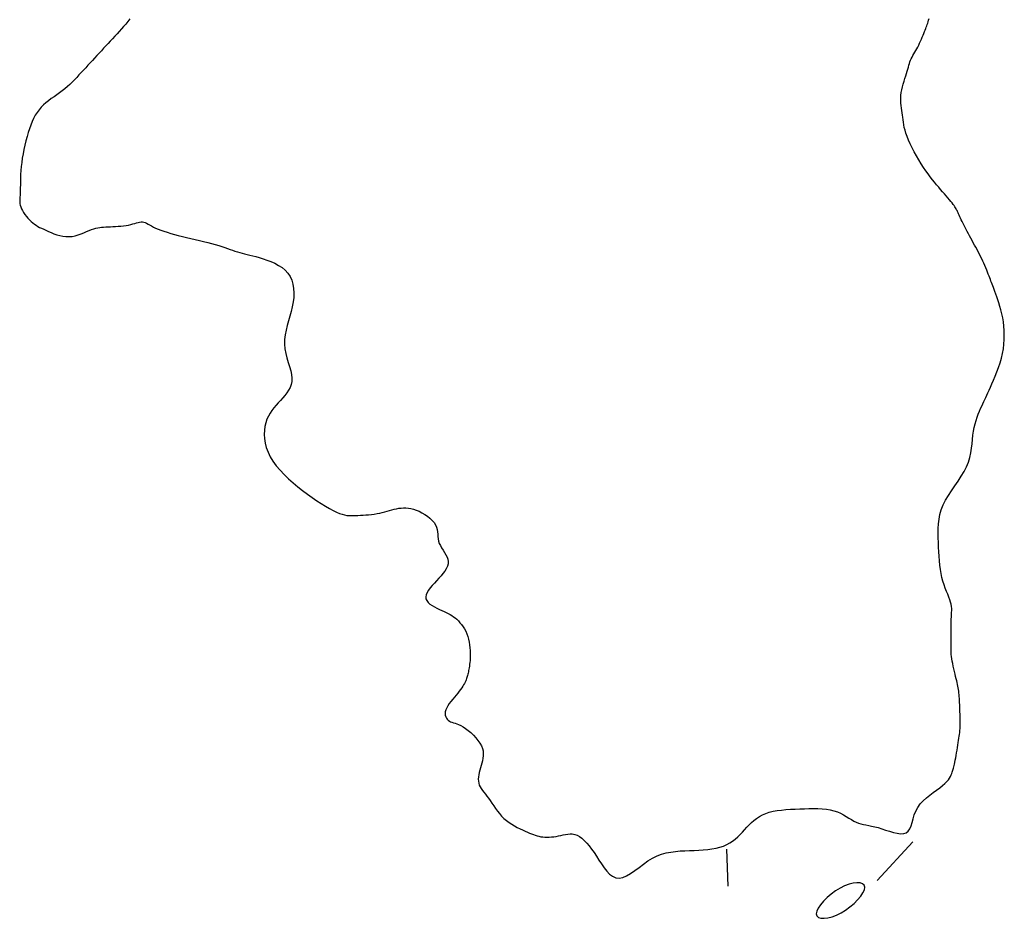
# Model space of a CAD drawing. Header units: millimetres. Extents: x 32690613 to 32693367, y 5343692 to 5344708.
# Tile 909 of 1009: x 32693094 to 32693120, y 5344449 to 5344473. Entities that reach past the tile are written whole.
import ezdxf

# ---------------------------------------------------------------- set-up
doc = ezdxf.new("R2010")
doc.units = ezdxf.units.MM
doc.header["$LTSCALE"] = 20
doc.layers.add('02-DGM_HL_491.50', color=72, linetype='Continuous')

msp = doc.modelspace()

# ---------------------------------------------------------------- linework, layer by layer
at = {"layer": '02-DGM_HL_491.50', "elevation": 491.5, "flags": 128}
for points in [[(32693096.969, 5344473.424), (32693096.914, 5344473.354), (32693096.857, 5344473.286), (32693096.799, 5344473.219), (32693096.74, 5344473.153), (32693096.681, 5344473.088), (32693096.621, 5344473.023), (32693096.561, 5344472.958), (32693096.501, 5344472.893), (32693096.441, 5344472.828), (32693096.381, 5344472.763), (32693096.321, 5344472.698), (32693096.261, 5344472.634), (32693096.201, 5344472.569), (32693096.141, 5344472.504), (32693096.081, 5344472.439), (32693096.021, 5344472.374), (32693095.961, 5344472.309), (32693095.901, 5344472.244), (32693095.84, 5344472.179), (32693095.78, 5344472.114), (32693095.72, 5344472.05), (32693095.66, 5344471.985), (32693095.6, 5344471.92), (32693095.54, 5344471.855), (32693095.479, 5344471.791), (32693095.417, 5344471.728), (32693095.353, 5344471.667), (32693095.288, 5344471.607), (32693095.221, 5344471.548), (32693095.152, 5344471.492), (32693095.08, 5344471.438), (32693095.006, 5344471.386), (32693094.931, 5344471.335), (32693094.857, 5344471.283), (32693094.785, 5344471.229), (32693094.714, 5344471.174), (32693094.647, 5344471.116), (32693094.585, 5344471.053), (32693094.528, 5344470.986), (32693094.475, 5344470.913), (32693094.427, 5344470.836), (32693094.383, 5344470.753), (32693094.342, 5344470.666), (32693094.305, 5344470.573), (32693094.269, 5344470.475), (32693094.236, 5344470.372), (32693094.205, 5344470.264), (32693094.175, 5344470.152), (32693094.147, 5344470.038), (32693094.122, 5344469.921), (32693094.099, 5344469.804), (32693094.079, 5344469.688), (32693094.063, 5344469.573), (32693094.049, 5344469.461), (32693094.04, 5344469.354), (32693094.033, 5344469.25), (32693094.029, 5344469.152), (32693094.027, 5344469.059), (32693094.026, 5344468.972), (32693094.025, 5344468.892), (32693094.024, 5344468.818), (32693094.022, 5344468.752), (32693094.018, 5344468.693), (32693094.014, 5344468.64), (32693094.011, 5344468.592), (32693094.009, 5344468.548), (32693094.009, 5344468.505), (32693094.013, 5344468.464), (32693094.022, 5344468.421), (32693094.036, 5344468.377), (32693094.057, 5344468.329), (32693094.083, 5344468.279), (32693094.115, 5344468.227), (32693094.15, 5344468.174), (32693094.189, 5344468.123), (32693094.23, 5344468.074), (32693094.272, 5344468.027), (32693094.316, 5344467.985), (32693094.359, 5344467.947), (32693094.403, 5344467.914), (32693094.448, 5344467.884), (32693094.494, 5344467.856), (32693094.544, 5344467.83), (32693094.596, 5344467.804), (32693094.653, 5344467.778), (32693094.714, 5344467.75), (32693094.78, 5344467.72), (32693094.851, 5344467.69), (32693094.926, 5344467.66), (32693095.003, 5344467.633), (32693095.084, 5344467.609), (32693095.166, 5344467.592), (32693095.249, 5344467.581), (32693095.332, 5344467.58), (32693095.415, 5344467.588), (32693095.497, 5344467.604), (32693095.578, 5344467.627), (32693095.656, 5344467.655), (32693095.731, 5344467.685), (32693095.804, 5344467.715), (32693095.872, 5344467.744), (32693095.936, 5344467.77), (32693095.996, 5344467.791), (32693096.051, 5344467.807), (32693096.104, 5344467.819), (32693096.156, 5344467.827), (32693096.209, 5344467.833), (32693096.262, 5344467.837), (32693096.318, 5344467.84), (32693096.378, 5344467.843), (32693096.443, 5344467.845), (32693096.512, 5344467.848), (32693096.583, 5344467.852), (32693096.656, 5344467.857), (32693096.728, 5344467.863), (32693096.799, 5344467.871), (32693096.868, 5344467.881), (32693096.932, 5344467.892), (32693096.992, 5344467.906), (32693097.046, 5344467.921), (32693097.097, 5344467.937), (32693097.144, 5344467.951), (32693097.187, 5344467.963), (32693097.228, 5344467.972), (32693097.267, 5344467.977), (32693097.304, 5344467.976), (32693097.341, 5344467.969), (32693097.377, 5344467.957), (32693097.414, 5344467.939), (32693097.454, 5344467.918), (32693097.497, 5344467.893), (32693097.545, 5344467.866), (32693097.598, 5344467.838), (32693097.658, 5344467.809), (32693097.726, 5344467.781), (32693097.801, 5344467.752), (32693097.882, 5344467.724), (32693097.97, 5344467.697), (32693098.064, 5344467.669), (32693098.163, 5344467.642), (32693098.267, 5344467.614), (32693098.376, 5344467.587), (32693098.488, 5344467.56), (32693098.603, 5344467.534), (32693098.718, 5344467.507), (32693098.834, 5344467.48), (32693098.947, 5344467.453), (32693099.057, 5344467.426), (32693099.161, 5344467.399), (32693099.26, 5344467.372), (32693099.351, 5344467.344), (32693099.435, 5344467.316), (32693099.514, 5344467.289), (32693099.587, 5344467.262), (32693099.657, 5344467.237), (32693099.724, 5344467.213), (32693099.788, 5344467.19), (32693099.852, 5344467.17), (32693099.915, 5344467.151), (32693099.979, 5344467.134), (32693100.046, 5344467.118), (32693100.115, 5344467.102), (32693100.188, 5344467.084), (32693100.266, 5344467.065), (32693100.35, 5344467.043), (32693100.441, 5344467.018), (32693100.54, 5344466.988), (32693100.643, 5344466.953), (32693100.749, 5344466.912), (32693100.854, 5344466.865), (32693100.955, 5344466.81), (32693101.05, 5344466.748), (32693101.135, 5344466.677), (32693101.208, 5344466.597), (32693101.267, 5344466.507), (32693101.311, 5344466.409), (32693101.342, 5344466.303), (32693101.36, 5344466.19), (32693101.366, 5344466.073), (32693101.363, 5344465.951), (32693101.349, 5344465.827), (32693101.327, 5344465.701), (32693101.297, 5344465.575), (32693101.262, 5344465.448), (32693101.226, 5344465.322), (32693101.19, 5344465.195), (32693101.158, 5344465.069), (32693101.134, 5344464.943), (32693101.118, 5344464.817), (32693101.116, 5344464.692), (32693101.128, 5344464.568), (32693101.152, 5344464.445), (32693101.183, 5344464.324), (32693101.218, 5344464.206), (32693101.253, 5344464.092), (32693101.284, 5344463.983), (32693101.307, 5344463.88), (32693101.318, 5344463.783), (32693101.314, 5344463.692), (32693101.296, 5344463.608), (32693101.267, 5344463.53), (32693101.227, 5344463.456), (32693101.179, 5344463.385), (32693101.125, 5344463.318), (32693101.068, 5344463.252), (32693101.008, 5344463.187), (32693100.948, 5344463.122), (32693100.889, 5344463.056), (32693100.833, 5344462.988), (32693100.779, 5344462.917), (32693100.729, 5344462.843), (32693100.684, 5344462.764), (32693100.646, 5344462.679), (32693100.614, 5344462.588), (32693100.591, 5344462.489), (32693100.577, 5344462.384), (32693100.572, 5344462.274), (32693100.579, 5344462.159), (32693100.598, 5344462.04), (32693100.629, 5344461.92), (32693100.674, 5344461.797), (32693100.734, 5344461.675), (32693100.808, 5344461.553), (32693100.897, 5344461.432), (32693100.997, 5344461.313), (32693101.107, 5344461.196), (32693101.224, 5344461.082), (32693101.347, 5344460.972), (32693101.474, 5344460.865), (32693101.603, 5344460.764), (32693101.732, 5344460.667), (32693101.859, 5344460.576), (32693101.983, 5344460.492), (32693102.103, 5344460.415), (32693102.218, 5344460.345), (32693102.325, 5344460.284), (32693102.425, 5344460.231), (32693102.515, 5344460.188), (32693102.595, 5344460.154), (32693102.666, 5344460.129), (32693102.73, 5344460.112), (32693102.79, 5344460.101), (32693102.846, 5344460.095), (32693102.902, 5344460.093), (32693102.959, 5344460.094), (32693103.019, 5344460.096), (32693103.084, 5344460.099), (32693103.153, 5344460.102), (32693103.225, 5344460.106), (32693103.3, 5344460.111), (32693103.376, 5344460.117), (32693103.452, 5344460.125), (32693103.527, 5344460.135), (32693103.601, 5344460.147), (32693103.672, 5344460.161), (32693103.741, 5344460.177), (32693103.808, 5344460.195), (32693103.873, 5344460.213), (32693103.937, 5344460.231), (32693104, 5344460.248), (32693104.062, 5344460.264), (32693104.124, 5344460.278), (32693104.186, 5344460.29), (32693104.249, 5344460.298), (32693104.312, 5344460.302), (32693104.377, 5344460.302), (32693104.443, 5344460.297), (32693104.511, 5344460.286), (32693104.581, 5344460.268), (32693104.653, 5344460.243), (32693104.729, 5344460.211), (32693104.805, 5344460.172), (32693104.88, 5344460.128), (32693104.952, 5344460.078), (32693105.019, 5344460.024), (32693105.079, 5344459.967), (32693105.13, 5344459.907), (32693105.169, 5344459.847), (32693105.197, 5344459.785), (32693105.215, 5344459.723), (32693105.225, 5344459.661), (32693105.231, 5344459.599), (32693105.236, 5344459.536), (32693105.243, 5344459.474), (32693105.254, 5344459.412), (32693105.272, 5344459.35), (32693105.3, 5344459.289), (32693105.335, 5344459.228), (32693105.374, 5344459.167), (32693105.414, 5344459.106), (32693105.451, 5344459.044), (32693105.482, 5344458.983), (32693105.504, 5344458.921), (32693105.514, 5344458.859), (32693105.509, 5344458.797), (32693105.49, 5344458.733), (32693105.46, 5344458.67), (32693105.419, 5344458.605), (32693105.371, 5344458.541), (32693105.318, 5344458.476), (32693105.26, 5344458.412), (32693105.2, 5344458.347), (32693105.141, 5344458.282), (32693105.083, 5344458.217), (32693105.03, 5344458.154), (32693104.984, 5344458.092), (32693104.947, 5344458.031), (32693104.922, 5344457.972), (32693104.91, 5344457.916), (32693104.913, 5344457.863), (32693104.934, 5344457.813), (32693104.97, 5344457.766), (32693105.019, 5344457.722), (32693105.077, 5344457.682), (32693105.141, 5344457.644), (32693105.209, 5344457.609), (32693105.277, 5344457.576), (32693105.343, 5344457.546), (32693105.404, 5344457.518), (32693105.46, 5344457.492), (32693105.513, 5344457.466), (32693105.562, 5344457.44), (32693105.609, 5344457.412), (32693105.654, 5344457.382), (32693105.698, 5344457.349), (32693105.741, 5344457.311), (32693105.784, 5344457.269), (32693105.827, 5344457.221), (32693105.869, 5344457.169), (32693105.909, 5344457.113), (32693105.946, 5344457.053), (32693105.98, 5344456.989), (32693106.011, 5344456.921), (32693106.037, 5344456.85), (32693106.058, 5344456.777), (32693106.075, 5344456.702), (32693106.087, 5344456.626), (32693106.096, 5344456.55), (32693106.101, 5344456.476), (32693106.103, 5344456.403), (32693106.103, 5344456.334), (32693106.101, 5344456.269), (32693106.098, 5344456.209), (32693106.093, 5344456.154), (32693106.087, 5344456.103), (32693106.081, 5344456.056), (32693106.074, 5344456.012), (32693106.066, 5344455.972), (32693106.059, 5344455.935), (32693106.052, 5344455.9), (32693106.045, 5344455.868), (32693106.038, 5344455.837), (32693106.031, 5344455.807), (32693106.024, 5344455.778), (32693106.015, 5344455.749), (32693106.005, 5344455.719), (32693105.994, 5344455.69), (32693105.981, 5344455.658), (32693105.965, 5344455.626), (32693105.947, 5344455.591), (32693105.926, 5344455.555), (32693105.902, 5344455.516), (32693105.874, 5344455.474), (32693105.843, 5344455.43), (32693105.808, 5344455.383), (32693105.768, 5344455.333), (32693105.725, 5344455.28), (32693105.678, 5344455.224), (32693105.631, 5344455.167), (32693105.585, 5344455.109), (32693105.541, 5344455.05), (32693105.502, 5344454.992), (32693105.47, 5344454.936), (32693105.447, 5344454.881), (32693105.433, 5344454.83), (32693105.428, 5344454.782), (32693105.432, 5344454.738), (32693105.444, 5344454.697), (32693105.461, 5344454.661), (32693105.484, 5344454.629), (32693105.511, 5344454.602), (32693105.542, 5344454.579), (32693105.575, 5344454.562), (32693105.611, 5344454.548), (32693105.651, 5344454.536), (32693105.694, 5344454.523), (32693105.741, 5344454.507), (32693105.792, 5344454.487), (32693105.848, 5344454.461), (32693105.909, 5344454.427), (32693105.976, 5344454.383), (32693106.046, 5344454.33), (32693106.116, 5344454.27), (32693106.186, 5344454.205), (32693106.251, 5344454.135), (32693106.311, 5344454.063), (32693106.362, 5344453.99), (32693106.402, 5344453.918), (32693106.43, 5344453.847), (32693106.446, 5344453.779), (32693106.452, 5344453.711), (32693106.451, 5344453.645), (32693106.442, 5344453.581), (32693106.429, 5344453.516), (32693106.413, 5344453.453), (32693106.395, 5344453.39), (32693106.376, 5344453.326), (32693106.359, 5344453.263), (32693106.344, 5344453.201), (32693106.331, 5344453.14), (32693106.323, 5344453.081), (32693106.319, 5344453.023), (32693106.321, 5344452.967), (32693106.33, 5344452.914), (32693106.346, 5344452.864), (32693106.369, 5344452.816), (32693106.398, 5344452.768), (32693106.431, 5344452.72), (32693106.469, 5344452.671), (32693106.509, 5344452.62), (32693106.552, 5344452.566), (32693106.596, 5344452.508), (32693106.64, 5344452.445), (32693106.685, 5344452.378), (32693106.732, 5344452.308), (32693106.78, 5344452.237), (32693106.831, 5344452.166), (32693106.886, 5344452.097), (32693106.944, 5344452.03), (32693107.006, 5344451.968), (32693107.073, 5344451.911), (32693107.144, 5344451.858), (32693107.218, 5344451.81), (32693107.292, 5344451.767), (32693107.366, 5344451.728), (32693107.439, 5344451.692), (32693107.509, 5344451.659), (32693107.575, 5344451.629), (32693107.637, 5344451.601), (32693107.693, 5344451.576), (32693107.747, 5344451.553), (32693107.798, 5344451.533), (32693107.848, 5344451.516), (32693107.897, 5344451.501), (32693107.947, 5344451.488), (32693107.998, 5344451.478), (32693108.052, 5344451.471), (32693108.108, 5344451.467), (32693108.165, 5344451.465), (32693108.225, 5344451.466), (32693108.285, 5344451.47), (32693108.346, 5344451.476), (32693108.408, 5344451.485), (32693108.47, 5344451.497), (32693108.532, 5344451.511), (32693108.594, 5344451.525), (32693108.656, 5344451.538), (32693108.718, 5344451.548), (32693108.781, 5344451.553), (32693108.843, 5344451.551), (32693108.906, 5344451.539), (32693108.97, 5344451.516), (32693109.034, 5344451.481), (32693109.098, 5344451.434), (32693109.163, 5344451.376), (32693109.228, 5344451.308), (32693109.294, 5344451.23), (32693109.36, 5344451.145), (32693109.426, 5344451.052), (32693109.492, 5344450.953), (32693109.559, 5344450.85), (32693109.627, 5344450.745), (32693109.696, 5344450.645), (32693109.768, 5344450.554), (32693109.844, 5344450.475), (32693109.924, 5344450.415), (32693110.008, 5344450.377), (32693110.099, 5344450.365), (32693110.196, 5344450.384), (32693110.298, 5344450.428), (32693110.406, 5344450.492), (32693110.518, 5344450.569), (32693110.634, 5344450.655), (32693110.753, 5344450.743), (32693110.873, 5344450.826), (32693110.995, 5344450.901), (32693111.118, 5344450.96), (32693111.241, 5344451.007), (32693111.365, 5344451.041), (32693111.489, 5344451.066), (32693111.614, 5344451.083), (32693111.738, 5344451.094), (32693111.863, 5344451.101), (32693111.988, 5344451.106), (32693112.113, 5344451.111), (32693112.236, 5344451.117), (32693112.358, 5344451.125), (32693112.477, 5344451.136), (32693112.591, 5344451.15), (32693112.701, 5344451.169), (32693112.804, 5344451.194), (32693112.901, 5344451.225), (32693112.989, 5344451.264), (32693113.071, 5344451.309), (32693113.146, 5344451.359), (32693113.217, 5344451.415), (32693113.283, 5344451.474), (32693113.346, 5344451.536), (32693113.407, 5344451.6), (32693113.467, 5344451.664), (32693113.528, 5344451.729), (32693113.589, 5344451.793), (32693113.652, 5344451.855), (32693113.718, 5344451.914), (32693113.789, 5344451.969), (32693113.864, 5344452.02), (32693113.945, 5344452.065), (32693114.034, 5344452.103), (32693114.13, 5344452.135), (32693114.234, 5344452.159), (32693114.343, 5344452.179), (32693114.458, 5344452.193), (32693114.577, 5344452.204), (32693114.698, 5344452.212), (32693114.822, 5344452.217), (32693114.947, 5344452.223), (32693115.071, 5344452.227), (32693115.195, 5344452.231), (32693115.317, 5344452.233), (32693115.436, 5344452.231), (32693115.552, 5344452.226), (32693115.662, 5344452.215), (32693115.767, 5344452.199), (32693115.866, 5344452.175), (32693115.957, 5344452.144), (32693116.042, 5344452.106), (32693116.121, 5344452.065), (32693116.195, 5344452.021), (32693116.265, 5344451.977), (32693116.333, 5344451.935), (32693116.398, 5344451.897), (32693116.462, 5344451.865), (32693116.526, 5344451.84), (32693116.59, 5344451.82), (32693116.656, 5344451.805), (32693116.725, 5344451.792), (32693116.798, 5344451.779), (32693116.876, 5344451.764), (32693116.96, 5344451.745), (32693117.051, 5344451.721), (32693117.15, 5344451.69), (32693117.253, 5344451.656), (32693117.359, 5344451.622), (32693117.463, 5344451.591), (32693117.563, 5344451.568), (32693117.656, 5344451.557), (32693117.738, 5344451.561), (32693117.807, 5344451.584), (32693117.861, 5344451.628), (32693117.902, 5344451.692), (32693117.935, 5344451.77), (32693117.963, 5344451.861), (32693117.991, 5344451.959), (32693118.023, 5344452.061), (32693118.063, 5344452.164), (32693118.114, 5344452.263), (32693118.18, 5344452.356), (32693118.259, 5344452.441), (32693118.346, 5344452.521), (32693118.438, 5344452.596), (32693118.531, 5344452.665), (32693118.622, 5344452.73), (32693118.707, 5344452.791), (32693118.782, 5344452.849), (32693118.845, 5344452.904), (32693118.896, 5344452.956), (32693118.937, 5344453.005), (32693118.969, 5344453.051), (32693118.994, 5344453.094), (32693119.013, 5344453.134), (32693119.028, 5344453.171), (32693119.04, 5344453.205), (32693119.051, 5344453.235), (32693119.061, 5344453.263), (32693119.07, 5344453.291), (32693119.078, 5344453.32), (32693119.087, 5344453.351), (32693119.095, 5344453.386), (32693119.104, 5344453.426), (32693119.114, 5344453.473), (32693119.124, 5344453.528), (32693119.135, 5344453.59), (32693119.146, 5344453.656), (32693119.158, 5344453.725), (32693119.17, 5344453.796), (32693119.181, 5344453.867), (32693119.192, 5344453.936), (32693119.203, 5344454.001), (32693119.212, 5344454.062), (32693119.221, 5344454.118), (32693119.229, 5344454.172), (32693119.236, 5344454.223), (32693119.242, 5344454.275), (32693119.246, 5344454.327), (32693119.25, 5344454.38), (32693119.252, 5344454.437), (32693119.254, 5344454.497), (32693119.254, 5344454.561), (32693119.253, 5344454.627), (32693119.252, 5344454.694), (32693119.25, 5344454.762), (32693119.248, 5344454.829), (32693119.246, 5344454.895), (32693119.243, 5344454.959), (32693119.241, 5344455.02), (32693119.238, 5344455.078), (32693119.236, 5344455.133), (32693119.233, 5344455.187), (32693119.23, 5344455.238), (32693119.226, 5344455.287), (32693119.221, 5344455.334), (32693119.216, 5344455.38), (32693119.209, 5344455.426), (32693119.202, 5344455.471), (32693119.193, 5344455.516), (32693119.183, 5344455.563), (32693119.173, 5344455.611), (32693119.161, 5344455.663), (32693119.148, 5344455.718), (32693119.133, 5344455.778), (32693119.118, 5344455.842), (32693119.102, 5344455.91), (32693119.085, 5344455.98), (32693119.069, 5344456.051), (32693119.054, 5344456.122), (32693119.041, 5344456.19), (32693119.029, 5344456.255), (32693119.021, 5344456.315), (32693119.015, 5344456.369), (32693119.011, 5344456.419), (32693119.01, 5344456.466), (32693119.01, 5344456.511), (32693119.011, 5344456.557), (32693119.013, 5344456.606), (32693119.015, 5344456.659), (32693119.016, 5344456.718), (32693119.016, 5344456.784), (32693119.016, 5344456.856), (32693119.015, 5344456.933), (32693119.014, 5344457.012), (32693119.013, 5344457.091), (32693119.012, 5344457.17), (32693119.013, 5344457.245), (32693119.015, 5344457.316), (32693119.018, 5344457.381), (32693119.022, 5344457.441), (32693119.025, 5344457.497), (32693119.027, 5344457.551), (32693119.026, 5344457.604), (32693119.021, 5344457.658), (32693119.012, 5344457.714), (32693118.997, 5344457.774), (32693118.976, 5344457.838), (32693118.949, 5344457.907), (32693118.919, 5344457.982), (32693118.887, 5344458.061), (32693118.853, 5344458.146), (32693118.821, 5344458.236), (32693118.79, 5344458.331), (32693118.763, 5344458.432), (32693118.74, 5344458.538), (32693118.722, 5344458.648), (32693118.708, 5344458.763), (32693118.697, 5344458.881), (32693118.688, 5344459.002), (32693118.681, 5344459.124), (32693118.675, 5344459.249), (32693118.67, 5344459.373), (32693118.666, 5344459.498), (32693118.663, 5344459.623), (32693118.665, 5344459.748), (32693118.672, 5344459.874), (32693118.687, 5344459.999), (32693118.711, 5344460.126), (32693118.748, 5344460.252), (32693118.798, 5344460.379), (32693118.863, 5344460.507), (32693118.939, 5344460.635), (32693119.023, 5344460.763), (32693119.111, 5344460.892), (32693119.2, 5344461.02), (32693119.284, 5344461.149), (32693119.36, 5344461.277), (32693119.425, 5344461.404), (32693119.475, 5344461.531), (32693119.512, 5344461.657), (32693119.539, 5344461.781), (32693119.558, 5344461.903), (32693119.572, 5344462.022), (32693119.584, 5344462.138), (32693119.596, 5344462.249), (32693119.61, 5344462.357), (32693119.629, 5344462.459), (32693119.653, 5344462.557), (32693119.68, 5344462.649), (32693119.71, 5344462.736), (32693119.741, 5344462.818), (32693119.773, 5344462.895), (32693119.804, 5344462.966), (32693119.834, 5344463.033), (32693119.862, 5344463.094), (32693119.888, 5344463.152), (32693119.914, 5344463.209), (32693119.939, 5344463.266), (32693119.967, 5344463.326), (32693119.996, 5344463.391), (32693120.028, 5344463.462), (32693120.064, 5344463.542), (32693120.105, 5344463.632), (32693120.148, 5344463.731), (32693120.194, 5344463.838), (32693120.239, 5344463.952), (32693120.283, 5344464.071), (32693120.324, 5344464.193), (32693120.36, 5344464.318), (32693120.39, 5344464.444), (32693120.413, 5344464.57), (32693120.428, 5344464.695), (32693120.437, 5344464.819), (32693120.439, 5344464.941), (32693120.435, 5344465.061), (32693120.426, 5344465.179), (32693120.413, 5344465.293), (32693120.395, 5344465.404), (32693120.373, 5344465.51), (32693120.348, 5344465.612), (32693120.322, 5344465.709), (32693120.294, 5344465.801), (32693120.266, 5344465.887), (32693120.238, 5344465.966), (32693120.211, 5344466.039), (32693120.187, 5344466.104), (32693120.165, 5344466.162), (32693120.145, 5344466.214), (32693120.127, 5344466.261), (32693120.111, 5344466.305), (32693120.095, 5344466.346), (32693120.08, 5344466.388), (32693120.064, 5344466.43), (32693120.047, 5344466.474), (32693120.029, 5344466.522), (32693120.009, 5344466.574), (32693119.988, 5344466.628), (32693119.966, 5344466.685), (32693119.942, 5344466.743), (32693119.917, 5344466.803), (32693119.89, 5344466.864), (32693119.863, 5344466.926), (32693119.833, 5344466.987), (32693119.803, 5344467.048), (32693119.772, 5344467.11), (32693119.74, 5344467.171), (32693119.707, 5344467.232), (32693119.674, 5344467.294), (32693119.641, 5344467.355), (32693119.607, 5344467.416), (32693119.573, 5344467.477), (32693119.54, 5344467.538), (32693119.507, 5344467.599), (32693119.475, 5344467.658), (32693119.443, 5344467.717), (32693119.413, 5344467.774), (32693119.384, 5344467.829), (32693119.357, 5344467.883), (32693119.331, 5344467.934), (32693119.307, 5344467.983), (32693119.284, 5344468.03), (32693119.264, 5344468.074), (32693119.245, 5344468.116), (32693119.227, 5344468.154), (32693119.211, 5344468.19), (32693119.197, 5344468.222), (32693119.184, 5344468.251), (32693119.171, 5344468.278), (32693119.159, 5344468.304), (32693119.145, 5344468.329), (32693119.13, 5344468.355), (32693119.112, 5344468.382), (32693119.092, 5344468.412), (32693119.067, 5344468.446), (32693119.037, 5344468.484), (32693119.003, 5344468.526), (32693118.965, 5344468.572), (32693118.924, 5344468.621), (32693118.879, 5344468.674), (32693118.832, 5344468.729), (32693118.782, 5344468.786), (32693118.73, 5344468.846), (32693118.677, 5344468.907), (32693118.623, 5344468.971), (32693118.567, 5344469.038), (32693118.509, 5344469.108), (32693118.451, 5344469.183), (32693118.391, 5344469.263), (32693118.33, 5344469.348), (32693118.268, 5344469.439), (32693118.205, 5344469.537), (32693118.142, 5344469.64), (32693118.08, 5344469.747), (32693118.02, 5344469.855), (32693117.964, 5344469.962), (32693117.912, 5344470.068), (32693117.867, 5344470.17), (32693117.828, 5344470.265), (32693117.797, 5344470.354), (32693117.773, 5344470.437), (32693117.754, 5344470.513), (32693117.74, 5344470.585), (32693117.73, 5344470.653), (32693117.721, 5344470.719), (32693117.713, 5344470.782), (32693117.705, 5344470.844), (32693117.696, 5344470.907), (32693117.686, 5344470.969), (32693117.676, 5344471.032), (32693117.667, 5344471.097), (32693117.661, 5344471.162), (32693117.657, 5344471.23), (32693117.657, 5344471.299), (32693117.662, 5344471.371), (32693117.673, 5344471.445), (32693117.687, 5344471.522), (32693117.706, 5344471.599), (32693117.726, 5344471.676), (32693117.749, 5344471.751), (32693117.772, 5344471.825), (32693117.794, 5344471.895), (32693117.814, 5344471.961), (32693117.833, 5344472.021), (32693117.849, 5344472.078), (32693117.864, 5344472.13), (32693117.878, 5344472.179), (32693117.892, 5344472.225), (32693117.907, 5344472.269), (32693117.923, 5344472.312), (32693117.941, 5344472.355), (32693117.961, 5344472.397), (32693117.984, 5344472.44), (32693118.008, 5344472.484), (32693118.034, 5344472.528), (32693118.06, 5344472.573), (32693118.087, 5344472.62), (32693118.114, 5344472.668), (32693118.141, 5344472.718), (32693118.166, 5344472.77), (32693118.191, 5344472.824), (32693118.215, 5344472.877), (32693118.237, 5344472.931), (32693118.259, 5344472.983), (32693118.279, 5344473.033), (32693118.297, 5344473.081), (32693118.314, 5344473.125), (32693118.33, 5344473.166), (32693118.344, 5344473.203), (32693118.357, 5344473.239), (32693118.369, 5344473.274), (32693118.382, 5344473.31), (32693118.394, 5344473.348), (32693118.406, 5344473.388), (32693118.419, 5344473.434)], [(32693117.983, 5344451.34), (32693117.023, 5344450.302)], [(32693113.026, 5344450.146), (32693112.987, 5344451.145)]]:
    msp.add_lwpolyline(points, dxfattribs=at)
msp.add_lwpolyline([(32693116.031, 5344450.097), (32693115.909, 5344450.022), (32693115.792, 5344449.936), (32693115.683, 5344449.843), (32693115.586, 5344449.746), (32693115.504, 5344449.649), (32693115.442, 5344449.558), (32693115.403, 5344449.475), (32693115.39, 5344449.404), (32693115.407, 5344449.35), (32693115.451, 5344449.313), (32693115.518, 5344449.292), (32693115.603, 5344449.288), (32693115.704, 5344449.299), (32693115.816, 5344449.327), (32693115.934, 5344449.371), (32693116.057, 5344449.43), (32693116.178, 5344449.505), (32693116.295, 5344449.591), (32693116.404, 5344449.684), (32693116.502, 5344449.781), (32693116.583, 5344449.878), (32693116.645, 5344449.969), (32693116.684, 5344450.052), (32693116.697, 5344450.123), (32693116.68, 5344450.177), (32693116.636, 5344450.214), (32693116.569, 5344450.235), (32693116.484, 5344450.239), (32693116.383, 5344450.228), (32693116.271, 5344450.2), (32693116.153, 5344450.156)], close=True, dxfattribs=at)

doc.saveas('drawing.dxf')
